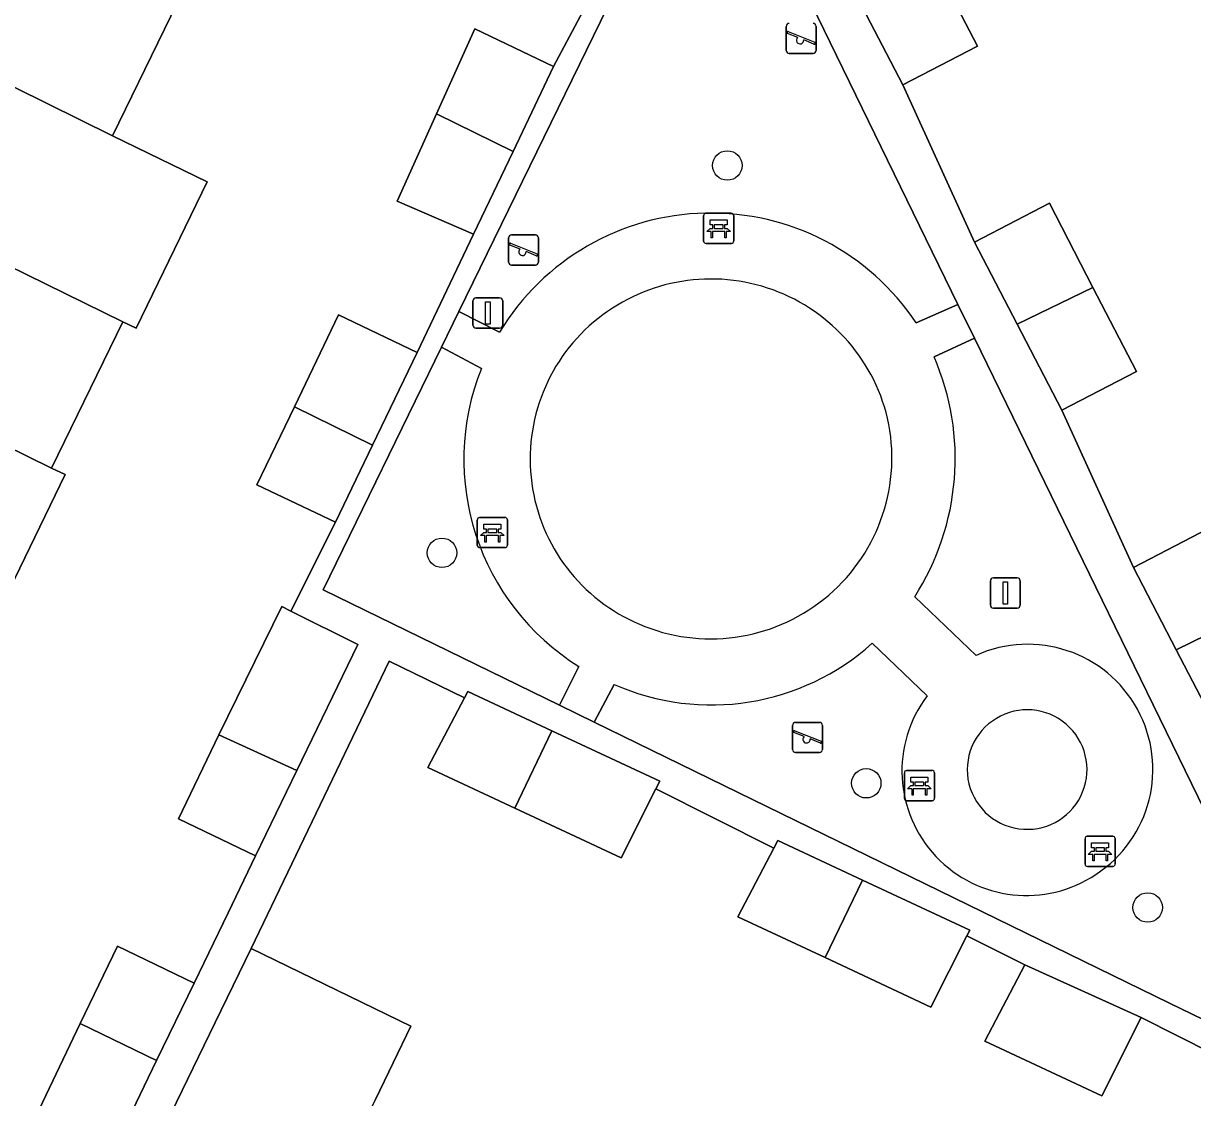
# Model space of a CAD drawing. Extents: x 160455 to 162082, y 388339 to 389736.
# Drawn here: x 161269.49 to 161308.29, y 388673.18 to 388708.83 of the extents above; entities that cross this region are included whole.
import ezdxf

# ---------------------------------------------------------------- set-up
doc = ezdxf.new("R2010")
doc.units = 0
for name, color, linetype in [('IMGEO_Bank', 7, 'Continuous'), ('IMGEO_Boom', 7, 'Continuous'), ('IMGEO_Erf', 7, 'Continuous'), ('IMGEO_Groenvoorziening', 7, 'Continuous'), ('IMGEO_Lichtmast', 7, 'Continuous'), ('IMGEO_Pand', 7, 'Continuous'), ('IMGEO_Speelvoorziening', 7, 'Continuous'), ('IMGEO_Voetpad_open', 7, 'Continuous')]:
    doc.layers.add(name, color=color, linetype=linetype)

msp = doc.modelspace()

# ---------------------------------------------------------------- linework, layer by layer
at = {"layer": 'IMGEO_Bank'}
for p, q in [((161292.135, 388702.525), (161292.976, 388702.525)), ((161292.976, 388702.525), (161292.135, 388702.525)), ((161293.06, 388702.45), (161293.06, 388701.609)), ((161293.06, 388701.609), (161293.06, 388702.45)), ((161292.06, 388701.6), (161292.06, 388702.441)), ((161292.06, 388702.441), (161292.06, 388701.6)), ((161292.369, 388702.031), (161292.369, 388702.137)), ((161292.413, 388702.137), (161292.413, 388702.031)), ((161292.701, 388702.143), (161292.419, 388702.143)), ((161292.707, 388702.031), (161292.707, 388702.137)), ((161292.751, 388702.137), (161292.751, 388702.031)), ((161292.757, 388701.923), (161292.364, 388701.923)), ((161292.419, 388702.025), (161292.701, 388702.025)), ((161292.985, 388701.525), (161292.144, 388701.525)), ((161292.144, 388701.525), (161292.985, 388701.525)), ((161284.626, 388692.429), (161285.467, 388692.429)), ((161285.467, 388692.429), (161284.626, 388692.429)), ((161284.551, 388691.504), (161284.551, 388692.345)), ((161284.551, 388692.345), (161284.551, 388691.504)), ((161284.86, 388691.935), (161284.86, 388692.041)), ((161284.904, 388692.041), (161284.904, 388691.935)), ((161285.192, 388692.047), (161284.91, 388692.047)), ((161285.198, 388691.935), (161285.198, 388692.041)), ((161285.242, 388692.041), (161285.242, 388691.935)), ((161285.551, 388692.354), (161285.551, 388691.513)), ((161285.551, 388691.513), (161285.551, 388692.354)), ((161285.248, 388691.827), (161284.855, 388691.827)), ((161284.91, 388691.929), (161285.192, 388691.929)), ((161285.476, 388691.429), (161284.635, 388691.429)), ((161284.635, 388691.429), (161285.476, 388691.429)), ((161298.722, 388683.106), (161298.722, 388683.947)), ((161298.722, 388683.947), (161298.722, 388683.106)), ((161298.797, 388684.031), (161299.638, 388684.031)), ((161299.638, 388684.031), (161298.797, 388684.031)), ((161299.722, 388683.956), (161299.722, 388683.115)), ((161299.722, 388683.115), (161299.722, 388683.956)), ((161299.031, 388683.537), (161299.031, 388683.643)), ((161299.075, 388683.643), (161299.075, 388683.537)), ((161299.363, 388683.649), (161299.081, 388683.649)), ((161299.081, 388683.531), (161299.363, 388683.531)), ((161299.369, 388683.537), (161299.369, 388683.643)), ((161299.413, 388683.643), (161299.413, 388683.537)), ((161299.419, 388683.429), (161299.026, 388683.429)), ((161299.647, 388683.031), (161298.806, 388683.031)), ((161298.806, 388683.031), (161299.647, 388683.031)), ((161304.719, 388680.926), (161304.719, 388681.767)), ((161304.719, 388681.767), (161304.719, 388680.926)), ((161304.794, 388681.851), (161305.635, 388681.851)), ((161305.635, 388681.851), (161304.794, 388681.851)), ((161305.719, 388681.776), (161305.719, 388680.935)), ((161305.719, 388680.935), (161305.719, 388681.776)), ((161305.416, 388681.249), (161305.023, 388681.249)), ((161305.028, 388681.357), (161305.028, 388681.463)), ((161305.072, 388681.463), (161305.072, 388681.357)), ((161305.36, 388681.469), (161305.078, 388681.469)), ((161305.078, 388681.351), (161305.36, 388681.351)), ((161305.366, 388681.357), (161305.366, 388681.463)), ((161305.41, 388681.463), (161305.41, 388681.357)), ((161305.644, 388680.851), (161304.803, 388680.851)), ((161304.803, 388680.851), (161305.644, 388680.851))]:
    msp.add_line(p, q, dxfattribs=at)
for points in [[(161292.363, 388702.143), (161292.277, 388702.143), (161292.277, 388702.304), (161292.84, 388702.304), (161292.84, 388702.143), (161292.757, 388702.143)], [(161292.307, 388701.923), (161292.165, 388701.923), (161292.277, 388702.025), (161292.363, 388702.025)], [(161292.357, 388701.916), (161292.357, 388701.709), (161292.314, 388701.709), (161292.314, 388701.916)], [(161292.757, 388702.025), (161292.84, 388702.025), (161292.952, 388701.923), (161292.813, 388701.923)], [(161292.807, 388701.916), (161292.807, 388701.709), (161292.763, 388701.709), (161292.763, 388701.916)], [(161284.854, 388692.047), (161284.768, 388692.047), (161284.768, 388692.208), (161285.331, 388692.208), (161285.331, 388692.047), (161285.248, 388692.047)], [(161284.798, 388691.827), (161284.656, 388691.827), (161284.768, 388691.929), (161284.854, 388691.929)], [(161284.848, 388691.82), (161284.848, 388691.613), (161284.805, 388691.613), (161284.805, 388691.82)], [(161285.248, 388691.929), (161285.331, 388691.929), (161285.443, 388691.827), (161285.304, 388691.827)], [(161285.298, 388691.82), (161285.298, 388691.613), (161285.254, 388691.613), (161285.254, 388691.82)], [(161298.969, 388683.429), (161298.827, 388683.429), (161298.939, 388683.531), (161299.025, 388683.531)], [(161299.025, 388683.649), (161298.939, 388683.649), (161298.939, 388683.81), (161299.502, 388683.81), (161299.502, 388683.649), (161299.419, 388683.649)], [(161299.419, 388683.531), (161299.502, 388683.531), (161299.614, 388683.429), (161299.475, 388683.429)], [(161299.019, 388683.422), (161299.019, 388683.215), (161298.976, 388683.215), (161298.976, 388683.422)], [(161299.469, 388683.422), (161299.469, 388683.215), (161299.425, 388683.215), (161299.425, 388683.422)], [(161305.022, 388681.469), (161304.936, 388681.469), (161304.936, 388681.63), (161305.499, 388681.63), (161305.499, 388681.469), (161305.416, 388681.469)], [(161304.966, 388681.249), (161304.824, 388681.249), (161304.936, 388681.351), (161305.022, 388681.351)], [(161305.016, 388681.242), (161305.016, 388681.035), (161304.973, 388681.035), (161304.973, 388681.242)], [(161305.416, 388681.351), (161305.499, 388681.351), (161305.611, 388681.249), (161305.472, 388681.249)], [(161305.466, 388681.242), (161305.466, 388681.035), (161305.422, 388681.035), (161305.422, 388681.242)]]:
    msp.add_lwpolyline(points, dxfattribs=at)
for centre, radius, start, end in [((161292.138, 388702.447), 0.0779, 92.4484, 184.2845), ((161292.138, 388702.447), 0.0779, 92.4484, 184.2845), ((161292.982, 388702.447), 0.0779, 2.4484, 94.2845), ((161292.982, 388702.447), 0.0779, 2.4484, 94.2845), ((161292.362, 388702.136), 0.00671, 2.8957, 87.1043), ((161292.419, 388702.136), 0.00671, 92.8957, 177.1043), ((161292.701, 388702.136), 0.00671, 2.8957, 87.1043), ((161292.758, 388702.136), 0.00671, 92.8957, 177.1043), ((161292.307, 388701.916), 0.00671, 2.8957, 87.1043), ((161292.364, 388701.916), 0.00671, 92.8957, 177.1043), ((161292.362, 388702.032), 0.00671, 272.8957, 357.1043), ((161292.419, 388702.032), 0.00671, 182.8957, 267.1043), ((161292.701, 388702.032), 0.00671, 272.8957, 357.1043), ((161292.758, 388702.032), 0.00671, 182.8957, 267.1043), ((161292.756, 388701.916), 0.00671, 2.8957, 87.1043), ((161292.813, 388701.916), 0.00671, 92.8957, 177.1043), ((161292.138, 388701.603), 0.0779, 182.4484, 274.2845), ((161292.138, 388701.603), 0.0779, 182.4484, 274.2845), ((161292.982, 388701.603), 0.0779, 272.4484, 4.2845), ((161292.982, 388701.603), 0.0779, 272.4484, 4.2845), ((161284.629, 388692.351), 0.0779, 92.4484, 184.2845), ((161284.629, 388692.351), 0.0779, 92.4484, 184.2845), ((161285.473, 388692.351), 0.0779, 2.4484, 94.2845), ((161285.473, 388692.351), 0.0779, 2.4484, 94.2845), ((161284.853, 388692.04), 0.00671, 2.8957, 87.1043), ((161284.91, 388692.04), 0.00671, 92.8957, 177.1043), ((161285.192, 388692.04), 0.00671, 2.8957, 87.1043), ((161285.249, 388692.04), 0.00671, 92.8957, 177.1043), ((161284.798, 388691.82), 0.00671, 2.8957, 87.1043), ((161284.855, 388691.82), 0.00671, 92.8957, 177.1043), ((161284.853, 388691.936), 0.00671, 272.8957, 357.1043), ((161284.91, 388691.936), 0.00671, 182.8957, 267.1043), ((161285.192, 388691.936), 0.00671, 272.8957, 357.1043), ((161285.249, 388691.936), 0.00671, 182.8957, 267.1043), ((161285.247, 388691.82), 0.00671, 2.8957, 87.1043), ((161285.304, 388691.82), 0.00671, 92.8957, 177.1043), ((161284.629, 388691.507), 0.0779, 182.4484, 274.2845), ((161284.629, 388691.507), 0.0779, 182.4484, 274.2845), ((161285.473, 388691.507), 0.0779, 272.4484, 4.2845), ((161285.473, 388691.507), 0.0779, 272.4484, 4.2845), ((161298.8, 388683.953), 0.0779, 92.4484, 184.2845), ((161298.8, 388683.953), 0.0779, 92.4484, 184.2845), ((161299.644, 388683.953), 0.0779, 2.4484, 94.2845), ((161299.644, 388683.953), 0.0779, 2.4484, 94.2845), ((161299.024, 388683.642), 0.00671, 2.8957, 87.1043), ((161299.024, 388683.538), 0.00671, 272.8957, 357.1043), ((161299.081, 388683.642), 0.00671, 92.8957, 177.1043), ((161299.081, 388683.538), 0.00671, 182.8957, 267.1043), ((161299.363, 388683.642), 0.00671, 2.8957, 87.1043), ((161299.363, 388683.538), 0.00671, 272.8957, 357.1043), ((161299.42, 388683.642), 0.00671, 92.8957, 177.1043), ((161299.42, 388683.538), 0.00671, 182.8957, 267.1043), ((161298.8, 388683.109), 0.0779, 182.4484, 274.2845), ((161298.8, 388683.109), 0.0779, 182.4484, 274.2845), ((161298.969, 388683.422), 0.00671, 2.8957, 87.1043), ((161299.026, 388683.422), 0.00671, 92.8957, 177.1043), ((161299.418, 388683.422), 0.00671, 2.8957, 87.1043), ((161299.475, 388683.422), 0.00671, 92.8957, 177.1043), ((161299.644, 388683.109), 0.0779, 272.4484, 4.2845), ((161299.644, 388683.109), 0.0779, 272.4484, 4.2845), ((161304.797, 388681.773), 0.0779, 92.4484, 184.2845), ((161304.797, 388681.773), 0.0779, 92.4484, 184.2845), ((161305.641, 388681.773), 0.0779, 2.4484, 94.2845), ((161305.641, 388681.773), 0.0779, 2.4484, 94.2845), ((161304.966, 388681.242), 0.00671, 2.8957, 87.1043), ((161305.023, 388681.242), 0.00671, 92.8957, 177.1043), ((161305.021, 388681.462), 0.00671, 2.8957, 87.1043), ((161305.021, 388681.358), 0.00671, 272.8957, 357.1043), ((161305.078, 388681.462), 0.00671, 92.8957, 177.1043), ((161305.078, 388681.358), 0.00671, 182.8957, 267.1043), ((161305.36, 388681.462), 0.00671, 2.8957, 87.1043), ((161305.36, 388681.358), 0.00671, 272.8957, 357.1043), ((161305.417, 388681.462), 0.00671, 92.8957, 177.1043), ((161305.417, 388681.358), 0.00671, 182.8957, 267.1043), ((161305.415, 388681.242), 0.00671, 2.8957, 87.1043), ((161305.472, 388681.242), 0.00671, 92.8957, 177.1043), ((161304.797, 388680.929), 0.0779, 182.4484, 274.2845), ((161304.797, 388680.929), 0.0779, 182.4484, 274.2845), ((161305.641, 388680.929), 0.0779, 272.4484, 4.2845), ((161305.641, 388680.929), 0.0779, 272.4484, 4.2845)]:
    msp.add_arc(centre, radius, start, end, dxfattribs=at)
at = {"layer": 'IMGEO_Boom'}
for centre in [(161292.848, 388704.113), (161283.379, 388691.258), (161297.458, 388683.609), (161306.798, 388679.486)]:
    msp.add_circle(centre, 0.489, dxfattribs=at)
at = {"layer": 'IMGEO_Erf'}
for points in [[(161306.462, 388731.844), (161301.607, 388729.476), (161296.756, 388727.11), (161296.708, 388727.208), (161292.24, 388725.029), (161292.002, 388725.368), (161290.181, 388727.962), (161285.449, 388725.654), (161281.494, 388723.725), (161279.572, 388719.768), (161277.19, 388714.866), (161274.809, 388709.963), (161272.445, 388705.097), (161275.59, 388703.569), (161273.231, 388698.712), (161272.783, 388698.929), (161270.424, 388694.072), (161270.871, 388693.855), (161268.516, 388689.007)], [(161309.546, 388715.677), (161306.855, 388721.184), (161294.365, 388715.082), (161295.773, 388712.371), (161298.257, 388713.659), (161299.701, 388710.865), (161301.145, 388708.073), (161298.671, 388706.791), (161301.05, 388701.572), (161303.534, 388702.86), (161304.978, 388700.067), (161306.422, 388697.274), (161303.948, 388695.992), (161306.327, 388690.774), (161308.811, 388692.062)], [(161284.468, 388708.646), (161287.084, 388707.395), (161288.322, 388709.735)], [(161269.886, 388672.53), (161271.378, 388675.636), (161272.61, 388678.2), (161275.153, 388676.979), (161276.281, 388679.313), (161277.193, 388681.2), (161274.64, 388682.426), (161275.978, 388685.212), (161278.066, 388689.475), (161278.364, 388689.326), (161279.849, 388692.28), (161277.24, 388693.519), (161278.482, 388696.104), (161279.949, 388699.159), (161282.552, 388697.906), (161284.422, 388701.829), (161281.887, 388702.925), (161283.198, 388705.83), (161284.468, 388708.646)], [(161313.725, 388672.232), (161306.583, 388675.838), (161305.271, 388673.239), (161301.397, 388675.052), (161302.717, 388677.58), (161300.801, 388678.548), (161299.606, 388676.182), (161296.096, 388677.825), (161293.2, 388679.18), (161294.386, 388681.452), (161290.48, 388683.425), (161289.321, 388681.131), (161285.795, 388682.781), (161282.915, 388684.129), (161284.123, 388686.443), (161281.624, 388687.656), (161277.045, 388678.12), (161282.34, 388675.549), (161281.175, 388673.111)]]:
    msp.add_lwpolyline(points, dxfattribs=at)
at = {"layer": 'IMGEO_Groenvoorziening'}
for points in [[(161299.117, 388698.887), (161300.501, 388699.504), (161293.086, 388714.718), (161290.992, 388713.73), (161283.942, 388699.267)], [(161283.942, 388699.267), (161285.292, 388698.583)], [(161289.096, 388686.889), (161288.432, 388685.637), (161307.524, 388676.31), (161313.131, 388673.588), (161301.05, 388698.378)], [(161301.05, 388698.378), (161299.71, 388697.757)], [(161283.366, 388698.084), (161279.44, 388690.03), (161287.28, 388686.2), (161287.922, 388687.486)], [(161284.685, 388697.38), (161283.366, 388698.084)], [(161299.065, 388689.801), (161301.1, 388687.851)], [(161299.476, 388686.508), (161297.657, 388688.256)]]:
    msp.add_lwpolyline(points, dxfattribs=at)
for centre, radius, start, end in [((161292.301, 388694.344), 8.191, 33.6835, 148.8359), ((161292.308, 388694.322), 6.023, 13.4479, 130.3001), ((161292.261, 388694.369), 5.957, 130.2446, 248.8786), ((161291.93, 388694.384), 8.48, 327.288, 23.4422), ((161292.216, 388694.367), 8.111, 158.1958, 238.0371), ((161292.296, 388694.416), 6.014, 248.7223, 12.5564), ((161292.32, 388694.189), 7.981, 246.1732, 311.9714), ((161302.815, 388684.068), 4.154, 303.0185, 114.3813), ((161302.775, 388684.017), 4.133, 142.9448, 303.8644), ((161302.788, 388684.061), 1.979, 120.6957, 266.8043), ((161302.801, 388684.064), 1.983, 266.4299, 121.07)]:
    msp.add_arc(centre, radius, start, end, dxfattribs=at)
at = {"layer": 'IMGEO_Lichtmast'}
for p, q in [((161284.403, 388698.817), (161284.403, 388699.617)), ((161284.403, 388699.617), (161284.403, 388698.817)), ((161284.503, 388699.717), (161285.293, 388699.717)), ((161285.293, 388699.717), (161284.503, 388699.717)), ((161285.393, 388699.617), (161285.393, 388698.817)), ((161285.393, 388698.817), (161285.393, 388699.617)), ((161285.293, 388698.717), (161284.503, 388698.717)), ((161284.503, 388698.717), (161285.293, 388698.717)), ((161301.677, 388690.424), (161302.467, 388690.424)), ((161302.467, 388690.424), (161301.677, 388690.424)), ((161301.577, 388689.524), (161301.577, 388690.324)), ((161301.577, 388690.324), (161301.577, 388689.524)), ((161302.567, 388690.324), (161302.567, 388689.524)), ((161302.567, 388689.524), (161302.567, 388690.324)), ((161302.467, 388689.424), (161301.677, 388689.424)), ((161301.677, 388689.424), (161302.467, 388689.424))]:
    msp.add_line(p, q, dxfattribs=at)
for points in [[(161284.823, 388699.592), (161284.973, 388699.592), (161284.973, 388698.842), (161284.823, 388698.842), (161284.823, 388699.592)], [(161301.997, 388690.299), (161302.147, 388690.299), (161302.147, 388689.549), (161301.997, 388689.549), (161301.997, 388690.299)]]:
    msp.add_lwpolyline(points, dxfattribs=at)
for centre, start, end in [((161284.503, 388699.617), 90, 180), ((161284.503, 388699.617), 90, 180), ((161285.293, 388699.617), 0, 90), ((161285.293, 388699.617), 360, 90), ((161284.503, 388698.817), 180, 270), ((161284.503, 388698.817), 180, 270), ((161285.293, 388698.817), 270, 0), ((161285.293, 388698.817), 270, 0), ((161301.677, 388690.324), 90, 180), ((161301.677, 388690.324), 90, 180), ((161302.467, 388690.324), 0, 90), ((161302.467, 388690.324), 360, 90), ((161301.677, 388689.524), 180, 270), ((161301.677, 388689.524), 180, 270), ((161302.467, 388689.524), 270, 0), ((161302.467, 388689.524), 270, 0)]:
    msp.add_arc(centre, 0.1, start, end, dxfattribs=at)
at = {"layer": 'IMGEO_Pand'}
for points in [[(161264.897, 388708.826), (161272.445, 388705.097), (161274.809, 388709.963), (161267.258, 388713.683)], [(161297.192, 388709.639), (161298.671, 388706.791), (161301.145, 388708.073), (161299.701, 388710.865)], [(161264.897, 388708.826), (161262.531, 388703.961), (161272.783, 388698.929), (161273.231, 388698.712), (161275.59, 388703.569), (161272.445, 388705.097)], [(161287.084, 388707.395), (161284.468, 388708.646), (161283.198, 388705.83), (161285.738, 388704.579)], [(161283.198, 388705.83), (161281.887, 388702.925), (161284.422, 388701.829), (161285.738, 388704.579)], [(161270.424, 388694.072), (161272.783, 388698.929), (161262.531, 388703.961), (161260.174, 388699.114)], [(161304.978, 388700.067), (161303.534, 388702.86), (161301.05, 388701.572), (161302.468, 388698.841)], [(161304.978, 388700.067), (161302.468, 388698.841), (161303.948, 388695.992), (161306.422, 388697.274)], [(161270.424, 388694.072), (161260.174, 388699.114), (161257.813, 388694.258), (161268.516, 388689.007), (161270.871, 388693.855)], [(161281.073, 388694.828), (161282.552, 388697.906), (161279.949, 388699.159), (161278.482, 388696.104)], [(161281.073, 388694.828), (161278.482, 388696.104), (161277.24, 388693.519), (161279.849, 388692.28)], [(161307.746, 388688.042), (161310.255, 388689.268), (161308.811, 388692.062), (161306.327, 388690.774)], [(161280.583, 388688.211), (161278.364, 388689.326), (161278.066, 388689.475), (161275.978, 388685.212), (161278.561, 388684.03)], [(161307.746, 388688.042), (161309.225, 388685.194), (161311.699, 388686.476), (161310.255, 388689.268)], [(161287.025, 388685.353), (161284.235, 388686.658), (161284.123, 388686.443), (161282.915, 388684.129), (161285.795, 388682.781)], [(161278.561, 388684.03), (161275.978, 388685.212), (161274.64, 388682.426), (161277.193, 388681.2)], [(161290.48, 388683.425), (161290.608, 388683.679), (161287.025, 388685.353), (161285.795, 388682.781), (161289.321, 388681.131)], [(161297.329, 388680.396), (161294.52, 388681.709), (161294.386, 388681.452), (161293.2, 388679.18), (161296.096, 388677.825)], [(161300.801, 388678.548), (161300.893, 388678.73), (161297.329, 388680.396), (161296.096, 388677.825), (161299.606, 388676.182)], [(161271.378, 388675.636), (161273.909, 388674.407), (161275.153, 388676.979), (161272.61, 388678.2)], [(161281.175, 388673.111), (161282.34, 388675.549), (161277.045, 388678.12), (161275.856, 388675.671), (161273.837, 388671.514), (161271.653, 388667.016), (161274.398, 388665.685), (161274.66, 388666.225), (161277.278, 388664.955)], [(161305.271, 388673.239), (161306.583, 388675.838), (161302.717, 388677.58), (161301.397, 388675.052)], [(161273.909, 388674.407), (161271.378, 388675.636), (161269.886, 388672.53), (161272.407, 388671.3)]]:
    msp.add_lwpolyline(points, close=True, dxfattribs=at)
at = {"layer": 'IMGEO_Speelvoorziening'}
for p, q in [((161294.802, 388707.93), (161294.802, 388708.73)), ((161294.802, 388708.73), (161294.802, 388707.93)), ((161295.792, 388708.73), (161295.792, 388707.93)), ((161295.792, 388707.93), (161295.792, 388708.73)), ((161295.185, 388708.358), (161294.846, 388708.495)), ((161294.871, 388708.555), (161295.747, 388708.202)), ((161295.723, 388708.142), (161295.383, 388708.279)), ((161295.692, 388707.83), (161294.902, 388707.83)), ((161294.902, 388707.83), (161295.692, 388707.83)), ((161285.588, 388700.907), (161285.588, 388701.707)), ((161285.588, 388701.707), (161285.588, 388700.907)), ((161285.688, 388701.807), (161286.478, 388701.807)), ((161286.478, 388701.807), (161285.688, 388701.807)), ((161286.578, 388701.707), (161286.578, 388700.907)), ((161286.578, 388700.907), (161286.578, 388701.707)), ((161285.971, 388701.335), (161285.632, 388701.472)), ((161285.657, 388701.532), (161286.533, 388701.179)), ((161286.509, 388701.119), (161286.169, 388701.256)), ((161286.478, 388700.807), (161285.688, 388700.807)), ((161285.688, 388700.807), (161286.478, 388700.807)), ((161295.014, 388684.729), (161295.014, 388685.529)), ((161295.014, 388685.529), (161295.014, 388684.729)), ((161295.114, 388685.629), (161295.904, 388685.629)), ((161295.904, 388685.629), (161295.114, 388685.629)), ((161296.004, 388685.529), (161296.004, 388684.729)), ((161296.004, 388684.729), (161296.004, 388685.529)), ((161295.397, 388685.157), (161295.058, 388685.294)), ((161295.083, 388685.354), (161295.959, 388685.001)), ((161295.935, 388684.941), (161295.595, 388685.078)), ((161295.904, 388684.629), (161295.114, 388684.629)), ((161295.114, 388684.629), (161295.904, 388684.629))]:
    msp.add_line(p, q, dxfattribs=at)
for centre, radius, start, end in [((161294.902, 388708.73), 0.1, 90, 180), ((161294.902, 388708.73), 0.1, 90, 180), ((161295.692, 388708.73), 0.1, 0, 90), ((161295.692, 388708.73), 0.1, 360, 90), ((161294.859, 388708.525), 0.0327, 68.078, 248.078), ((161295.264, 388708.268), 0.12, 130.9928, 5.1632), ((161294.902, 388707.93), 0.1, 180, 270), ((161294.902, 388707.93), 0.1, 180, 270), ((161295.692, 388707.93), 0.1, 270, 0), ((161295.692, 388707.93), 0.1, 270, 0), ((161295.735, 388708.172), 0.0327, 248.078, 68.078), ((161285.688, 388701.707), 0.1, 90, 180), ((161285.688, 388701.707), 0.1, 90, 180), ((161286.478, 388701.707), 0.1, 0, 90), ((161286.478, 388701.707), 0.1, 360, 90), ((161285.645, 388701.502), 0.0327, 68.078, 248.078), ((161286.05, 388701.245), 0.12, 130.9928, 5.1632), ((161285.688, 388700.907), 0.1, 180, 270), ((161285.688, 388700.907), 0.1, 180, 270), ((161286.478, 388700.907), 0.1, 270, 0), ((161286.478, 388700.907), 0.1, 270, 0), ((161286.521, 388701.149), 0.0327, 248.078, 68.078), ((161295.114, 388685.529), 0.1, 90, 180), ((161295.114, 388685.529), 0.1, 90, 180), ((161295.904, 388685.529), 0.1, 0, 90), ((161295.904, 388685.529), 0.1, 360, 90), ((161295.071, 388685.324), 0.0327, 68.078, 248.078), ((161295.476, 388685.067), 0.12, 130.9928, 5.1632), ((161295.947, 388684.971), 0.0327, 248.078, 68.078), ((161295.114, 388684.729), 0.1, 180, 270), ((161295.114, 388684.729), 0.1, 180, 270), ((161295.904, 388684.729), 0.1, 270, 0), ((161295.904, 388684.729), 0.1, 270, 0)]:
    msp.add_arc(centre, radius, start, end, dxfattribs=at)
at = {"layer": 'IMGEO_Voetpad_open'}
for points in [[(161309.225, 388685.194), (161307.746, 388688.042), (161306.327, 388690.774), (161303.948, 388695.992), (161302.468, 388698.841), (161301.05, 388701.572), (161298.671, 388706.791), (161297.192, 388709.639), (161295.773, 388712.371), (161294.365, 388715.082), (161306.855, 388721.184), (161310.179, 388722.808)], [(161288.322, 388709.735), (161287.084, 388707.395), (161285.738, 388704.579), (161284.422, 388701.829), (161282.552, 388697.906), (161281.073, 388694.828), (161279.849, 388692.28), (161278.364, 388689.326), (161280.583, 388688.211), (161278.561, 388684.03), (161277.193, 388681.2), (161276.281, 388679.313), (161275.153, 388676.979), (161273.909, 388674.407), (161272.407, 388671.3)], [(161301.05, 388698.378), (161300.501, 388699.504), (161299.117, 388698.887)], [(161285.292, 388698.583), (161283.942, 388699.267), (161283.366, 388698.084), (161284.685, 388697.38)], [(161299.71, 388697.757), (161301.05, 388698.378)], [(161301.1, 388687.851), (161299.065, 388689.801)], [(161297.657, 388688.256), (161299.476, 388686.508)], [(161273.837, 388671.514), (161275.856, 388675.671), (161277.045, 388678.12), (161281.624, 388687.656), (161284.123, 388686.443), (161284.235, 388686.658), (161287.025, 388685.353), (161290.608, 388683.679), (161290.48, 388683.425), (161294.386, 388681.452), (161294.52, 388681.709), (161297.329, 388680.396), (161300.893, 388678.73), (161300.801, 388678.548), (161302.717, 388677.58), (161306.583, 388675.838), (161313.725, 388672.232)], [(161287.922, 388687.486), (161287.28, 388686.2), (161288.432, 388685.637), (161289.096, 388686.889)]]:
    msp.add_lwpolyline(points, dxfattribs=at)
msp.add_lwpolyline([(161307.524, 388676.31), (161288.432, 388685.637), (161287.28, 388686.2), (161279.44, 388690.03), (161283.366, 388698.084), (161283.942, 388699.267), (161290.992, 388713.73), (161293.086, 388714.718), (161300.501, 388699.504), (161301.05, 388698.378), (161313.131, 388673.588)], close=True, dxfattribs=at)
for centre, radius, start, end in [((161292.301, 388694.344), 8.191, 33.6835, 148.8359), ((161292.308, 388694.322), 6.023, 13.4479, 130.3001), ((161292.261, 388694.369), 5.957, 130.2446, 248.8786), ((161291.93, 388694.384), 8.48, 327.288, 23.4422), ((161292.216, 388694.367), 8.111, 158.1958, 238.0371), ((161292.296, 388694.416), 6.014, 248.7223, 12.5564), ((161292.32, 388694.189), 7.981, 246.1732, 311.9714), ((161302.815, 388684.068), 4.154, 303.0185, 114.3813), ((161302.775, 388684.017), 4.133, 142.9448, 303.8644), ((161302.788, 388684.061), 1.979, 120.6957, 266.8043), ((161302.801, 388684.064), 1.983, 266.4299, 121.07)]:
    msp.add_arc(centre, radius, start, end, dxfattribs=at)

doc.saveas('drawing.dxf')
